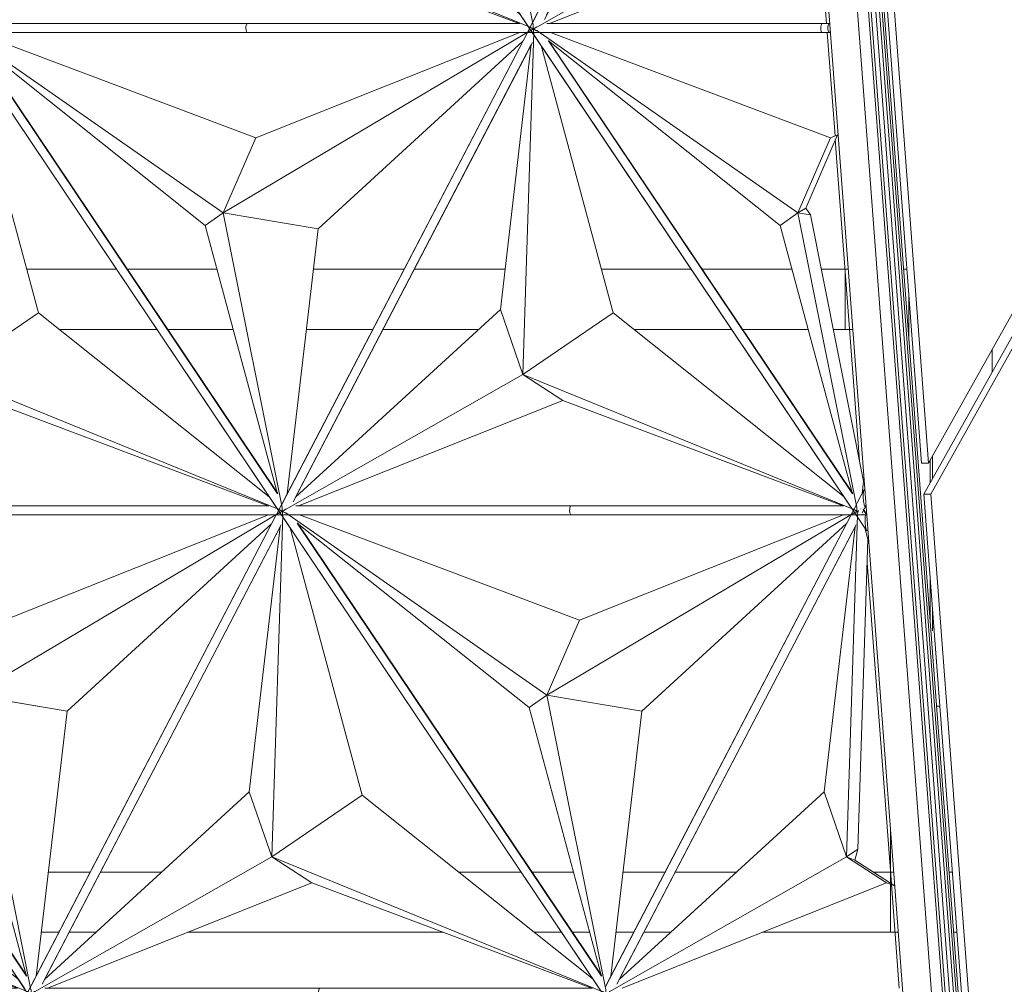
# Model space of a CAD drawing. Header units: inches. Extents: x 424 to 2043, y -237 to 445.
# Tile 304 of 656: x 728.75 to 735.28, y 156.43 to 162.83. Entities that reach past the tile are written whole.
import ezdxf

# ---------------------------------------------------------------- set-up
doc = ezdxf.new("R2010")
doc.units = ezdxf.units.IN
doc.header["$MEASUREMENT"] = 0
for name, color, linetype, lineweight in [('A-FLOR', 192, 'Continuous', 9), ('A-GENM', 13, 'Continuous', 9), ('A-GLAZ-CURT', 52, 'Continuous', 9), ('A-GLAZ-CWMG', 51, 'Continuous', 9), ('A-WALL', 113, 'Continuous', 9)]:
    doc.layers.add(name, color=color, linetype=linetype, lineweight=lineweight)

# ---------------------------------------------------------------- blocks, each defined once
blk = doc.blocks.new('Generic Models 2 - Generic Models 2-140614-West')
at = {"layer": 'A-GENM'}
for p, q in [((5.1711, 17.813), (6.3925, 1.6)), ((6.582, 1.6), (5.3606, 17.813)), ((6.6546, 1.6), (5.4386, 17.7419)), ((5.4608, 17.6946), (6.6733, 1.6)), ((6.7029, 1.6), (5.4905, 17.6946)), ((5.5198, 17.6321), (6.7276, 1.6)), ((6.7466, 1.6), (5.5389, 17.6321)), ((5.5539, 17.6), (6.7593, 1.6))]:
    blk.add_line(p, q, dxfattribs=at)
blk = doc.blocks.new('Generic Models 4 - Generic Models 4-152240-West')
at = {"layer": 'A-GENM'}
for p, q in [((6.2754, 8.313), (5.5888, 17.4264)), ((5.635, 17.4264), (6.3215, 8.313)), ((6.3215, 8.313), (8.3562, 11.9503)), ((6.2908, 8.1078), (8.2965, 11.6931)), ((8.3427, 11.6931), (6.337, 8.1078)), ((6.3215, 8.313), (6.2754, 8.313)), ((6.766, 1.8), (6.2908, 8.1078)), ((6.337, 8.1078), (6.2908, 8.1078)), ((6.337, 8.1078), (6.8122, 1.8))]:
    blk.add_line(p, q, dxfattribs=at)
blk = doc.blocks.new('System Panel - Glazed-V9-West')
at = {"layer": 'A-GLAZ-CURT'}
for p, q in [((6.7437, 8.9173), (6.7437, 9.0677)), ((6.3489, 7.225), (6.3573, 7.225))]:
    blk.add_line(p, q, dxfattribs=at)
blk = doc.blocks.new('Rectangular Mullion - 50 x 150mm-V97-West')
at = {"layer": 'A-GLAZ-CWMG'}
for p, q in [((6.1908, 9.4353), (6.1908, 9.1461)), ((6.3322, 8.3322), (6.3322, 8.1818)), ((6.3489, 8.2116), (6.3489, 8.362)), ((6.3322, 7.5583), (6.3322, 7.2691)), ((6.3489, 7.2), (6.3489, 7.3368))]:
    blk.add_line(p, q, dxfattribs=at)
blk = doc.blocks.new('Family2 - Family2-V140-West')
at = {"layer": 'A-GLAZ-CURT'}
for p, q in [((-62.8728, 8.0243), (-60.6715, 4.7462)), ((-62.807, 7.9831), (-61.0739, 6.7734)), ((-62.807, 7.9831), (-61.0739, 6.7734)), ((-60.9126, 8.03), (-62.7392, 8.03)), ((-60.9148, 8.0293), (-62.7219, 8.0293)), ((-59.0343, 7.9831), (-61.0739, 6.7734)), ((-59.0343, 7.9831), (-61.0739, 6.7734)), ((-59.1077, 8.0293), (-60.9148, 8.0293)), ((-59.1044, 8.03), (-60.9126, 8.03)), ((-62.7709, 7.97), (-60.9126, 7.97)), ((-61.1919, 6.6906), (-62.7304, 7.9156)), ((-60.7119, 4.9096), (-62.7304, 7.9156)), ((-60.7095, 4.9104), (-62.7288, 7.9176)), ((-60.8577, 7.2716), (-62.7156, 7.97)), ((-60.9126, 7.97), (-59.0573, 7.97)), ((-60.8577, 7.2716), (-59.1051, 7.97)), ((-59.0543, 7.97), (-60.6775, 4.8535)), ((-60.443, 6.668), (-59.0844, 7.9121)), ((-60.6083, 4.8566), (-59.021, 7.9042)), ((-60.593, 4.8871), (-59.0283, 7.8913)), ((-61.0739, 6.7734), (-60.8577, 7.2716)), ((-61.0739, 6.7734), (-60.8577, 7.2716)), ((-61.1919, 6.6906), (-61.0739, 6.7734)), ((-61.0739, 6.7734), (-61.1919, 6.6906)), ((-61.0739, 6.7734), (-60.6823, 4.8189)), ((-60.443, 6.668), (-61.0739, 6.7734)), ((-61.0739, 6.7734), (-60.6823, 4.8189)), ((-61.0739, 6.7734), (-60.443, 6.668)), ((-60.7119, 4.9096), (-61.1919, 6.6906)), ((-60.648, 4.9099), (-60.443, 6.668))]:
    blk.add_line(p, q, dxfattribs=at)
for start_param, end_param in [(0.222018, 3.141593), (6.243403, 6.505203)]:
    blk.add_ellipse((-60.9126, 8), major_axis=(0, 0.03), ratio=0.333723, start_param=start_param, end_param=end_param, dxfattribs=at)
for points, knots in [([(-62.854, 8.0081), (-62.8526, 8.0071), (-62.8492, 8.0048), (-62.8435, 8.0012), (-62.837, 7.9973), (-62.8301, 7.9934), (-62.8231, 7.9896), (-62.8161, 7.986), (-62.8096, 7.9829), (-62.8056, 7.9811), (-62.8039, 7.9803)], [0.3428238, 0.3428238, 0.3428238, 0.3428238, 0.375, 0.4166667, 0.4583333, 0.5, 0.5416667, 0.5833333, 0.625, 0.6571762, 0.6571762, 0.6571762, 0.6571762]), ([(-58.9906, 8.008), (-58.9921, 8.0071), (-58.9959, 8.0048), (-59.0018, 8.0012), (-59.0083, 7.9973), (-59.0147, 7.9934), (-59.021, 7.9896), (-59.0269, 7.986), (-59.0321, 7.9829), (-59.0352, 7.9811), (-59.0364, 7.9803)], [0.3430836, 0.3430836, 0.3430836, 0.3430836, 0.375, 0.4166667, 0.4583333, 0.5, 0.5416667, 0.5833333, 0.625, 0.6569164, 0.6569164, 0.6569164, 0.6569164]), ([(-60.6822, 4.8181), (-60.6822, 4.8172), (-60.6822, 4.815), (-60.6821, 4.8117), (-60.6821, 4.8069), (-60.6818, 4.8007), (-60.6813, 4.7934), (-60.6807, 4.7861), (-60.68, 4.7803), (-60.6795, 4.7758), (-60.679, 4.7728), (-60.6787, 4.7709), (-60.6785, 4.7701)], [-0.6422027, -0.6422027, -0.6422027, -0.6422027, -0.625, -0.6041667, -0.5833333, -0.5416667, -0.5, -0.4583333, -0.4166667, -0.3958333, -0.375, -0.3584838, -0.3584838, -0.3584838, -0.3584838])]:
    blk.add_open_spline(points, degree=3, knots=knots, dxfattribs=at)
blk = doc.blocks.new('Family2 - Family2-V151-West')
at = {"layer": 'A-GLAZ-CURT'}
for p, q in [((1.9894, 8.0243), (4.1907, 4.7462)), ((2.0552, 7.9831), (3.7883, 6.7734)), ((2.0552, 7.9831), (3.7883, 6.7734)), ((3.9496, 8.03), (2.1229, 8.03)), ((3.9474, 8.0293), (2.1403, 8.0293)), ((5.8279, 7.9831), (3.7883, 6.7734)), ((5.8279, 7.9831), (3.7883, 6.7734)), ((5.7545, 8.0293), (3.9474, 8.0293)), ((5.7578, 8.03), (3.9496, 8.03)), ((5.882, 7.9826), (5.9067, 8.03)), ((5.8905, 8), (5.9057, 8.0293)), ((5.9067, 8.03), (5.8938, 8.03)), ((5.9057, 8.0293), (5.903, 8.0293)), ((2.0913, 7.97), (3.9496, 7.97)), ((3.6703, 6.6906), (2.1318, 7.9156)), ((4.1503, 4.9096), (2.1318, 7.9156)), ((4.1526, 4.9104), (2.1333, 7.9176)), ((4.0044, 7.2716), (2.1466, 7.97)), ((3.9496, 7.97), (5.8049, 7.97)), ((4.0044, 7.2716), (5.7571, 7.97)), ((5.8078, 7.97), (4.1847, 4.8535)), ((4.4192, 6.668), (5.7778, 7.9121)), ((4.2539, 4.8566), (5.8412, 7.9042)), ((4.2692, 4.8871), (5.8339, 7.8913)), ((3.7883, 6.7734), (4.0044, 7.2716)), ((3.7883, 6.7734), (4.0044, 7.2716)), ((3.6703, 6.6906), (3.7883, 6.7734)), ((3.7883, 6.7734), (3.6703, 6.6906)), ((3.7883, 6.7734), (4.1799, 4.8189)), ((4.4192, 6.668), (3.7883, 6.7734)), ((3.7883, 6.7734), (4.1799, 4.8189)), ((3.7883, 6.7734), (4.4192, 6.668)), ((4.1503, 4.9096), (3.6703, 6.6906)), ((4.2142, 4.9099), (4.4192, 6.668))]:
    blk.add_line(p, q, dxfattribs=at)
for start_param, end_param in [(0.222018, 3.141593), (6.243403, 6.505203)]:
    blk.add_ellipse((3.9496, 8), major_axis=(0, 0.03), ratio=0.333723, start_param=start_param, end_param=end_param, dxfattribs=at)
for points, knots in [([(2.0082, 8.0081), (2.0096, 8.0071), (2.013, 8.0048), (2.0187, 8.0012), (2.0252, 7.9973), (2.0321, 7.9934), (2.0391, 7.9896), (2.0461, 7.986), (2.0526, 7.9829), (2.0566, 7.9811), (2.0583, 7.9803)], [0.3428238, 0.3428238, 0.3428238, 0.3428238, 0.375, 0.4166667, 0.4583333, 0.5, 0.5416667, 0.5833333, 0.625, 0.6571762, 0.6571762, 0.6571762, 0.6571762]), ([(5.8561, 7.9986), (5.8554, 7.9982), (5.8525, 7.9964), (5.8475, 7.9934), (5.8412, 7.9896), (5.8352, 7.986), (5.8301, 7.9829), (5.827, 7.9811), (5.8257, 7.9803)], [0.4442257, 0.4442257, 0.4442257, 0.4442257, 0.4583333, 0.5, 0.5416667, 0.5833333, 0.625, 0.6569164, 0.6569164, 0.6569164, 0.6569164]), ([(5.9057, 8.0293), (5.9049, 8.0287), (5.9032, 8.0276), (5.9007, 8.026), (5.9002, 8.0257)], [0, 0, 0, 0, 0.0833333, 0.1016968, 0.1016968, 0.1016968, 0.1016968]), ([(4.18, 4.8181), (4.18, 4.8172), (4.18, 4.815), (4.18, 4.8117), (4.1801, 4.8069), (4.1804, 4.8007), (4.1808, 4.7934), (4.1815, 4.7861), (4.1821, 4.7803), (4.1827, 4.7758), (4.1832, 4.7728), (4.1835, 4.7709), (4.1836, 4.7701)], [-0.6422027, -0.6422027, -0.6422027, -0.6422027, -0.625, -0.6041667, -0.5833333, -0.5416667, -0.5, -0.4583333, -0.4166667, -0.3958333, -0.375, -0.3584838, -0.3584838, -0.3584838, -0.3584838])]:
    blk.add_open_spline(points, degree=3, knots=knots, dxfattribs=at)
for points in [[(5.8731, 8.0089), (5.8726, 8.0086), (5.8721, 8.0083), (5.8716, 8.008)], [(5.8846, 8.016), (5.8843, 8.0158), (5.8839, 8.0156), (5.8835, 8.0153)], [(5.9066, 8.03), (5.9069, 8.0301), (5.9066, 8.0298), (5.9057, 8.0293)]]:
    blk.add_open_spline(points, degree=3, dxfattribs=at)
blk = doc.blocks.new('Family2 - Family2-V161-West')
at = {"layer": 'A-GLAZ-CURT'}
for p, q in [((-24.6721, 8.0535), (-24.6795, 8.0392)), ((-24.6805, 8.0372), (-24.7147, 7.9717)), ((-24.7157, 7.9696), (-26.3458, 4.8398)), ((-24.7456, 5.7007), (-24.6731, 7.9691)), ((-24.7456, 5.7007), (-24.6731, 7.9691)), ((-24.6661, 7.9462), (-22.5698, 4.8243)), ((-22.5577, 4.9096), (-24.5762, 7.9156)), ((-22.5553, 4.9104), (-24.5746, 7.9176)), ((-26.2695, 4.8566), (-24.6822, 7.9042)), ((-26.2542, 4.8871), (-24.6895, 7.8913)), ((-24.6895, 7.8913), (-24.8946, 6.132)), ((-24.624, 7.8838), (-24.1458, 6.1094)), ((-24.8946, 6.132), (-26.2542, 4.8871)), ((-24.8946, 6.132), (-24.7456, 5.7007)), ((-24.7456, 5.7007), (-24.8946, 6.132)), ((-24.1458, 6.1094), (-24.7456, 5.7007)), ((-24.7456, 5.7007), (-24.1458, 6.1094)), ((-24.1458, 6.1094), (-22.6128, 4.8889)), ((-26.3202, 4.8054), (-24.7456, 5.7007)), ((-26.3202, 4.8054), (-24.7456, 5.7007)), ((-22.5484, 4.8049), (-24.7456, 5.7007)), ((-24.7456, 5.7007), (-24.4799, 5.5284)), ((-22.5484, 4.8049), (-24.7456, 5.7007)), ((-24.7456, 5.7007), (-24.4799, 5.5284)), ((-24.4799, 5.5284), (-26.2343, 4.8293)), ((-24.4799, 5.5284), (-22.6201, 4.8293)), ((-26.3472, 4.8372), (-26.3813, 4.7717)), ((-24.425, 4.83), (-26.2517, 4.83)), ((-24.4272, 4.8293), (-26.2343, 4.8293)), ((-22.6201, 4.8293), (-24.4272, 4.8293)), ((-22.6168, 4.83), (-24.425, 4.83)), ((-26.3822, 4.77), (-26.3007, 4.77)), ((-26.2978, 4.77), (-24.425, 4.77)), ((-24.425, 4.77), (-22.5697, 4.77)), ((-22.5674, 4.77), (-22.4853, 4.77)), ((-22.4824, 4.77), (-22.4679, 4.77))]:
    blk.add_line(p, q, dxfattribs=at)
for start_param, end_param in [(0.222018, 3.141593), (6.243403, 6.505203)]:
    blk.add_ellipse((-24.425, 4.8), major_axis=(0, 0.03), ratio=0.333723, start_param=start_param, end_param=end_param, dxfattribs=at)
for points, knots in [([(-24.6731, 7.9701), (-24.6732, 7.9709), (-24.6736, 7.9728), (-24.674, 7.9758), (-24.6746, 7.9803), (-24.6753, 7.9861), (-24.6759, 7.9934), (-24.6764, 8.0007), (-24.6766, 8.0069), (-24.6767, 8.0117), (-24.6767, 8.015), (-24.6767, 8.0172), (-24.6767, 8.0181)], [-0.6415162, -0.6415162, -0.6415162, -0.6415162, -0.625, -0.6041667, -0.5833333, -0.5416667, -0.5, -0.4583333, -0.4166667, -0.3958333, -0.375, -0.3577973, -0.3577973, -0.3577973, -0.3577973]), ([(-26.3643, 4.7803), (-26.363, 4.7811), (-26.36, 4.7829), (-26.3548, 4.786), (-26.3488, 4.7896), (-26.3425, 4.7934), (-26.3361, 4.7973), (-26.3296, 4.8012), (-26.3237, 4.8048), (-26.32, 4.8071), (-26.3184, 4.808)], [0.3430836, 0.3430836, 0.3430836, 0.3430836, 0.375, 0.4166667, 0.4583333, 0.5, 0.5416667, 0.5833333, 0.625, 0.6569164, 0.6569164, 0.6569164, 0.6569164]), ([(-22.5009, 4.7803), (-22.5026, 4.7811), (-22.5066, 4.7829), (-22.5131, 4.786), (-22.5201, 4.7896), (-22.5271, 4.7934), (-22.534, 4.7973), (-22.5405, 4.8012), (-22.5462, 4.8048), (-22.5496, 4.8071), (-22.551, 4.8081)], [0.3428238, 0.3428238, 0.3428238, 0.3428238, 0.375, 0.4166667, 0.4583333, 0.5, 0.5416667, 0.5833333, 0.625, 0.6571762, 0.6571762, 0.6571762, 0.6571762])]:
    blk.add_open_spline(points, degree=3, knots=knots, dxfattribs=at)
blk = doc.blocks.new('Family2 - Family2-V165-West')
at = {"layer": 'A-GLAZ-CURT'}
for p, q in [((2.0359, 8.0535), (2.0285, 8.0392)), ((2.0274, 8.0372), (1.9933, 7.9717)), ((1.9922, 7.9696), (0.3618, 4.8392)), ((1.9624, 5.7007), (2.0349, 7.9691)), ((1.9624, 5.7007), (2.0349, 7.9691)), ((2.0419, 7.9462), (4.1382, 4.8243)), ((4.1503, 4.9096), (2.1318, 7.9156)), ((4.1526, 4.9104), (2.1338, 7.9169)), ((0.4385, 4.8566), (2.0258, 7.9042)), ((0.4538, 4.8871), (2.0185, 7.8913)), ((2.0185, 7.8913), (1.8133, 6.132)), ((2.084, 7.8838), (2.5622, 6.1094)), ((1.8133, 6.132), (0.4538, 4.8871)), ((1.8133, 6.132), (1.9624, 5.7007)), ((1.9624, 5.7007), (1.8133, 6.132)), ((2.5622, 6.1094), (1.9624, 5.7007)), ((1.9624, 5.7007), (2.5622, 6.1094)), ((2.5622, 6.1094), (4.0951, 4.8889)), ((0.3877, 4.8054), (1.9624, 5.7007)), ((0.3877, 4.8054), (1.9624, 5.7007)), ((4.1596, 4.8049), (1.9624, 5.7007)), ((1.9624, 5.7007), (2.2281, 5.5284)), ((4.1596, 4.8049), (1.9624, 5.7007)), ((1.9624, 5.7007), (2.2281, 5.5284)), ((2.2281, 5.5284), (0.4736, 4.8293)), ((2.2281, 5.5284), (4.0878, 4.8293)), ((0.3608, 4.8372), (0.3267, 4.7717)), ((2.2829, 4.83), (0.4563, 4.83)), ((2.2807, 4.8293), (0.4736, 4.8293)), ((4.0878, 4.8293), (2.2807, 4.8293)), ((4.0912, 4.83), (2.2829, 4.83)), ((0.3258, 4.77), (0.4072, 4.77)), ((0.4101, 4.77), (2.2829, 4.77)), ((2.2829, 4.77), (4.1382, 4.77)), ((4.1406, 4.77), (4.2227, 4.77)), ((4.2256, 4.77), (4.2401, 4.77))]:
    blk.add_line(p, q, dxfattribs=at)
for start_param, end_param in [(0.222018, 3.141593), (6.243403, 6.505203)]:
    blk.add_ellipse((2.2829, 4.8), major_axis=(0, 0.03), ratio=0.333723, start_param=start_param, end_param=end_param, dxfattribs=at)
for points, knots in [([(2.0348, 7.9701), (2.0347, 7.9709), (2.0344, 7.9728), (2.0339, 7.9758), (2.0334, 7.9803), (2.0327, 7.9861), (2.0321, 7.9934), (2.0316, 8.0007), (2.0313, 8.0069), (2.0313, 8.0117), (2.0312, 8.015), (2.0312, 8.0172), (2.0312, 8.0181)], [-0.6415162, -0.6415162, -0.6415162, -0.6415162, -0.625, -0.6041667, -0.5833333, -0.5416667, -0.5, -0.4583333, -0.4166667, -0.3958333, -0.375, -0.3577973, -0.3577973, -0.3577973, -0.3577973]), ([(0.3437, 4.7803), (0.3449, 4.7811), (0.348, 4.7829), (0.3532, 4.786), (0.3592, 4.7896), (0.3654, 4.7934), (0.3718, 4.7973), (0.3783, 4.8012), (0.3843, 4.8048), (0.388, 4.8071), (0.3895, 4.808)], [0.3430836, 0.3430836, 0.3430836, 0.3430836, 0.375, 0.4166667, 0.4583333, 0.5, 0.5416667, 0.5833333, 0.625, 0.6569164, 0.6569164, 0.6569164, 0.6569164]), ([(4.2071, 4.7803), (4.2054, 4.7811), (4.2013, 4.7829), (4.1949, 4.786), (4.1878, 4.7896), (4.1808, 4.7934), (4.174, 4.7973), (4.1674, 4.8012), (4.1618, 4.8048), (4.1584, 4.8071), (4.157, 4.8081)], [0.3428238, 0.3428238, 0.3428238, 0.3428238, 0.375, 0.4166667, 0.4583333, 0.5, 0.5416667, 0.5833333, 0.625, 0.6571762, 0.6571762, 0.6571762, 0.6571762])]:
    blk.add_open_spline(points, degree=3, knots=knots, dxfattribs=at)
blk = doc.blocks.new('Family2 - Family2-V164-West')
at = {"layer": 'A-GLAZ-CURT'}
for p, q in [((-13.2258, 8.0535), (-13.2332, 8.0392)), ((-13.2343, 8.0372), (-13.2684, 7.9717)), ((-13.2695, 7.9696), (-14.8999, 4.8392)), ((-13.2993, 5.7007), (-13.2268, 7.9691)), ((-13.2993, 5.7007), (-13.2268, 7.9691)), ((-13.2198, 7.9462), (-11.1235, 4.8243)), ((-11.1114, 4.9096), (-13.1299, 7.9156)), ((-11.1091, 4.9104), (-13.1283, 7.9176)), ((-14.8232, 4.8566), (-13.2359, 7.9042)), ((-14.8079, 4.8871), (-13.2432, 7.8913)), ((-13.2432, 7.8913), (-13.4484, 6.132)), ((-13.1777, 7.8838), (-12.6995, 6.1094)), ((-13.4484, 6.132), (-14.8079, 4.8871)), ((-13.4484, 6.132), (-13.2993, 5.7007)), ((-13.2993, 5.7007), (-13.4484, 6.132)), ((-12.6995, 6.1094), (-13.2993, 5.7007)), ((-13.2993, 5.7007), (-12.6995, 6.1094)), ((-12.6995, 6.1094), (-11.1666, 4.8889)), ((-14.8748, 4.8049), (-13.2993, 5.7007)), ((-14.8748, 4.8049), (-13.2993, 5.7007)), ((-11.1021, 4.8049), (-13.2993, 5.7007)), ((-13.2993, 5.7007), (-13.0336, 5.5284)), ((-11.1021, 4.8049), (-13.2993, 5.7007)), ((-13.2993, 5.7007), (-13.0336, 5.5284)), ((-13.0336, 5.5284), (-14.7881, 4.8293)), ((-13.0336, 5.5284), (-11.1739, 4.8293)), ((-14.9009, 4.8372), (-14.935, 4.7717)), ((-12.9788, 4.83), (-14.8054, 4.83)), ((-12.981, 4.8293), (-14.7881, 4.8293)), ((-11.1739, 4.8293), (-12.981, 4.8293)), ((-11.1705, 4.83), (-12.9788, 4.83)), ((-14.9359, 4.77), (-14.8544, 4.77)), ((-14.8516, 4.77), (-12.9788, 4.77)), ((-12.9788, 4.77), (-11.1235, 4.77)), ((-11.1211, 4.77), (-11.039, 4.77)), ((-11.0361, 4.77), (-11.0216, 4.77))]:
    blk.add_line(p, q, dxfattribs=at)
for start_param, end_param in [(0.222018, 3.141593), (6.243403, 6.505203)]:
    blk.add_ellipse((-12.9788, 4.8), major_axis=(0, 0.03), ratio=0.333723, start_param=start_param, end_param=end_param, dxfattribs=at)
for points, knots in [([(-13.2268, 7.9701), (-13.227, 7.9709), (-13.2273, 7.9728), (-13.2278, 7.9758), (-13.2283, 7.9803), (-13.229, 7.9861), (-13.2296, 7.9934), (-13.2301, 8.0007), (-13.2303, 8.0069), (-13.2304, 8.0117), (-13.2305, 8.015), (-13.2305, 8.0172), (-13.2305, 8.0181)], [-0.6415162, -0.6415162, -0.6415162, -0.6415162, -0.625, -0.6041667, -0.5833333, -0.5416667, -0.5, -0.4583333, -0.4166667, -0.3958333, -0.375, -0.3577973, -0.3577973, -0.3577973, -0.3577973]), ([(-14.918, 4.7803), (-14.9167, 4.7811), (-14.9137, 4.7829), (-14.9085, 4.786), (-14.9025, 4.7896), (-14.8963, 4.7934), (-14.8898, 4.7973), (-14.8834, 4.8012), (-14.8774, 4.8048), (-14.8737, 4.8071), (-14.8721, 4.808)], [0.3430836, 0.3430836, 0.3430836, 0.3430836, 0.375, 0.4166667, 0.4583333, 0.5, 0.5416667, 0.5833333, 0.625, 0.6569164, 0.6569164, 0.6569164, 0.6569164]), ([(-11.0546, 4.7803), (-11.0563, 4.7811), (-11.0603, 4.7829), (-11.0668, 4.786), (-11.0738, 4.7896), (-11.0808, 4.7934), (-11.0877, 4.7973), (-11.0942, 4.8012), (-11.0999, 4.8048), (-11.1033, 4.8071), (-11.1047, 4.8081)], [0.3428238, 0.3428238, 0.3428238, 0.3428238, 0.375, 0.4166667, 0.4583333, 0.5, 0.5416667, 0.5833333, 0.625, 0.6571762, 0.6571762, 0.6571762, 0.6571762])]:
    blk.add_open_spline(points, degree=3, knots=knots, dxfattribs=at)
blk = doc.blocks.new('Family2 - Family2-V169-West')
at = {"layer": 'A-GLAZ-CURT'}
for p, q in [((3.7025, 11.2535), (3.6951, 11.2392)), ((3.6941, 11.2372), (3.6599, 11.1717)), ((3.6589, 11.1696), (2.0285, 8.0392)), ((3.629, 8.9007), (3.7015, 11.1691)), ((3.629, 8.9007), (3.7015, 11.1691)), ((3.7085, 11.1462), (5.8048, 8.0243)), ((5.8169, 8.1096), (3.7984, 11.1156)), ((5.8193, 8.1104), (3.8, 11.1176)), ((2.1051, 8.0566), (3.6924, 11.1042)), ((2.1204, 8.0871), (3.6851, 11.0913)), ((3.6851, 11.0913), (3.48, 9.332)), ((3.7506, 11.0838), (4.2288, 9.3094)), ((3.48, 9.332), (2.1204, 8.0871)), ((3.48, 9.332), (3.629, 8.9007)), ((3.629, 8.9007), (3.48, 9.332)), ((4.2288, 9.3094), (3.629, 8.9007)), ((3.629, 8.9007), (4.2288, 9.3094)), ((4.2288, 9.3094), (5.7618, 8.0889)), ((2.0544, 8.0054), (3.629, 8.9007)), ((2.0544, 8.0054), (3.629, 8.9007)), ((5.8262, 8.0049), (3.629, 8.9007)), ((3.629, 8.9007), (3.8947, 8.7284)), ((5.8262, 8.0049), (3.629, 8.9007)), ((3.629, 8.9007), (3.8947, 8.7284)), ((3.8947, 8.7284), (2.1403, 8.0293)), ((3.8947, 8.7284), (5.7545, 8.0293)), ((2.0274, 8.0372), (1.9933, 7.9717)), ((3.9496, 8.03), (2.1229, 8.03)), ((3.9474, 8.0293), (2.1403, 8.0293)), ((5.7545, 8.0293), (3.9474, 8.0293)), ((5.7578, 8.03), (3.9496, 8.03)), ((5.9097, 7.9757), (5.888, 8.008)), ((5.9102, 7.9707), (5.8905, 8)), ((1.9924, 7.97), (2.0739, 7.97)), ((2.0768, 7.97), (3.9496, 7.97)), ((3.9496, 7.97), (5.8049, 7.97)), ((5.8072, 7.97), (5.9067, 7.97))]:
    blk.add_line(p, q, dxfattribs=at)
for start_param, end_param in [(0.222018, 3.141593), (6.243403, 6.505203)]:
    blk.add_ellipse((3.9496, 8), major_axis=(0, 0.03), ratio=0.333723, start_param=start_param, end_param=end_param, dxfattribs=at)
for points, knots in [([(3.7015, 11.1701), (3.7013, 11.1709), (3.701, 11.1728), (3.7006, 11.1758), (3.7, 11.1803), (3.6993, 11.1861), (3.6987, 11.1934), (3.6982, 11.2007), (3.698, 11.2069), (3.6979, 11.2117), (3.6979, 11.215), (3.6979, 11.2172), (3.6979, 11.2181)], [-0.6415162, -0.6415162, -0.6415162, -0.6415162, -0.625, -0.6041667, -0.5833333, -0.5416667, -0.5, -0.4583333, -0.4166667, -0.3958333, -0.375, -0.3577973, -0.3577973, -0.3577973, -0.3577973]), ([(2.0103, 7.9803), (2.0116, 7.9811), (2.0146, 7.9829), (2.0198, 7.986), (2.0258, 7.9896), (2.0321, 7.9934), (2.0385, 7.9973), (2.045, 8.0012), (2.0509, 8.0048), (2.0546, 8.0071), (2.0562, 8.008)], [0.3430836, 0.3430836, 0.3430836, 0.3430836, 0.375, 0.4166667, 0.4583333, 0.5, 0.5416667, 0.5833333, 0.625, 0.6569164, 0.6569164, 0.6569164, 0.6569164]), ([(5.8569, 7.9884), (5.8561, 7.9888), (5.8529, 7.9904), (5.8475, 7.9934), (5.8406, 7.9973), (5.8341, 8.0012), (5.8284, 8.0048), (5.825, 8.0071), (5.8236, 8.0081)], [0.4442257, 0.4442257, 0.4442257, 0.4442257, 0.4583333, 0.5, 0.5416667, 0.5833333, 0.625, 0.6571762, 0.6571762, 0.6571762, 0.6571762]), ([(5.9102, 7.9707), (5.9093, 7.9702), (5.9075, 7.9699), (5.9049, 7.9701), (5.9044, 7.9701)], [0, 0, 0, 0, 0.0833333, 0.1013612, 0.1013612, 0.1013612, 0.1013612])]:
    blk.add_open_spline(points, degree=3, knots=knots, dxfattribs=at)
for points in [[(5.8878, 7.9746), (5.8874, 7.9748), (5.8869, 7.9749), (5.8865, 7.9751)], [(5.9109, 7.9734), (5.9112, 7.9722), (5.911, 7.9713), (5.9102, 7.9707)]]:
    blk.add_open_spline(points, degree=3, dxfattribs=at)
blk = doc.blocks.new('Family2 - Family2-V179-West')
at = {"layer": 'A-GLAZ-CURT'}
for p, q in [((1.5073, 14.4243), (3.7085, 11.1462)), ((1.573, 14.3831), (3.3062, 13.1734)), ((1.573, 14.3831), (3.3062, 13.1734)), ((3.4674, 14.43), (1.6408, 14.43)), ((3.4652, 14.4293), (1.6581, 14.4293)), ((5.3457, 14.3831), (3.3062, 13.1734)), ((5.3457, 14.3831), (3.3062, 13.1734)), ((5.2723, 14.4293), (3.4652, 14.4293)), ((5.2757, 14.43), (3.4674, 14.43)), ((5.3999, 14.3826), (5.4246, 14.43)), ((5.4084, 14.4), (5.4236, 14.4293)), ((5.4246, 14.43), (5.4117, 14.43)), ((5.4236, 14.4293), (5.4208, 14.4293)), ((1.6091, 14.37), (3.4674, 14.37)), ((3.1882, 13.0906), (1.6496, 14.3156)), ((3.6681, 11.3096), (1.6496, 14.3156)), ((3.6705, 11.3104), (1.6512, 14.3176)), ((3.5223, 13.6716), (1.6644, 14.37)), ((3.4674, 14.37), (5.3217, 14.37)), ((3.5223, 13.6716), (5.2749, 14.37)), ((5.3257, 14.37), (3.7025, 11.2535)), ((3.7718, 11.2566), (5.3591, 14.3042)), ((3.7871, 11.2871), (5.3518, 14.2913)), ((3.937, 13.068), (5.2957, 14.3121)), ((3.3062, 13.1734), (3.5223, 13.6716)), ((3.3062, 13.1734), (3.5223, 13.6716)), ((3.1882, 13.0906), (3.3062, 13.1734)), ((3.3062, 13.1734), (3.1882, 13.0906)), ((3.3062, 13.1734), (3.6977, 11.2189)), ((3.937, 13.068), (3.3062, 13.1734)), ((3.3062, 13.1734), (3.6977, 11.2189)), ((3.3062, 13.1734), (3.937, 13.068)), ((3.6681, 11.3096), (3.1882, 13.0906)), ((3.732, 11.3099), (3.937, 13.068))]:
    blk.add_line(p, q, dxfattribs=at)
for start_param, end_param in [(0.222018, 3.141593), (6.243403, 6.505203)]:
    blk.add_ellipse((3.4674, 14.4), major_axis=(0, 0.03), ratio=0.333723, start_param=start_param, end_param=end_param, dxfattribs=at)
for points, knots in [([(1.526, 14.4081), (1.5275, 14.4071), (1.5308, 14.4048), (1.5365, 14.4012), (1.5431, 14.3973), (1.5499, 14.3934), (1.5569, 14.3896), (1.564, 14.386), (1.5704, 14.3829), (1.5745, 14.3811), (1.5762, 14.3803)], [0.3428238, 0.3428238, 0.3428238, 0.3428238, 0.375, 0.4166667, 0.4583333, 0.5, 0.5416667, 0.5833333, 0.625, 0.6571762, 0.6571762, 0.6571762, 0.6571762]), ([(5.374, 14.3986), (5.3732, 14.3982), (5.3704, 14.3964), (5.3653, 14.3934), (5.3591, 14.3896), (5.3531, 14.386), (5.3479, 14.3829), (5.3449, 14.3811), (5.3436, 14.3803)], [0.4442257, 0.4442257, 0.4442257, 0.4442257, 0.4583333, 0.5, 0.5416667, 0.5833333, 0.625, 0.6569164, 0.6569164, 0.6569164, 0.6569164]), ([(5.4236, 14.4293), (5.4227, 14.4287), (5.421, 14.4276), (5.4186, 14.426), (5.4181, 14.4257)], [0, 0, 0, 0, 0.0833333, 0.1016968, 0.1016968, 0.1016968, 0.1016968]), ([(3.6979, 11.2181), (3.6979, 11.2172), (3.6979, 11.215), (3.6979, 11.2117), (3.698, 11.2069), (3.6982, 11.2007), (3.6987, 11.1934), (3.6993, 11.1861), (3.7, 11.1803), (3.7006, 11.1758), (3.701, 11.1728), (3.7013, 11.1709), (3.7015, 11.1701)], [-0.6422027, -0.6422027, -0.6422027, -0.6422027, -0.625, -0.6041667, -0.5833333, -0.5416667, -0.5, -0.4583333, -0.4166667, -0.3958333, -0.375, -0.3584838, -0.3584838, -0.3584838, -0.3584838])]:
    blk.add_open_spline(points, degree=3, knots=knots, dxfattribs=at)
for points in [[(5.3909, 14.4089), (5.3904, 14.4086), (5.39, 14.4083), (5.3895, 14.408)], [(5.4025, 14.416), (5.4021, 14.4158), (5.4017, 14.4156), (5.4014, 14.4153)], [(5.4245, 14.43), (5.4248, 14.4301), (5.4244, 14.4298), (5.4236, 14.4293)]]:
    blk.add_open_spline(points, degree=3, dxfattribs=at)
blk = doc.blocks.new('Family2 - Family2-V163-West')
at = {"layer": 'A-GLAZ-CURT'}
for p, q in [((-17.0412, 8.0535), (-17.0486, 8.0392)), ((-17.0497, 8.0372), (-17.0838, 7.9717)), ((-17.0849, 7.9696), (-18.7153, 4.8392)), ((-17.1147, 5.7007), (-17.0422, 7.9691)), ((-17.1147, 5.7007), (-17.0422, 7.9691)), ((-17.0352, 7.9462), (-14.9389, 4.8243)), ((-14.9268, 4.9096), (-16.9453, 7.9156)), ((-14.9245, 4.9104), (-16.9438, 7.9176)), ((-18.6386, 4.8566), (-17.0513, 7.9042)), ((-18.6233, 4.8871), (-17.0586, 7.8913)), ((-17.0586, 7.8913), (-17.2638, 6.132)), ((-16.9931, 7.8838), (-16.5149, 6.1094)), ((-17.2638, 6.132), (-18.6233, 4.8871)), ((-17.2638, 6.132), (-17.1147, 5.7007)), ((-17.1147, 5.7007), (-17.2638, 6.132)), ((-16.5149, 6.1094), (-17.1147, 5.7007)), ((-17.1147, 5.7007), (-16.5149, 6.1094)), ((-16.5149, 6.1094), (-14.982, 4.8889)), ((-18.6894, 4.8054), (-17.1147, 5.7007)), ((-18.6894, 4.8054), (-17.1147, 5.7007)), ((-14.9175, 4.8049), (-17.1147, 5.7007)), ((-17.1147, 5.7007), (-16.8491, 5.5284)), ((-14.9175, 4.8049), (-17.1147, 5.7007)), ((-17.1147, 5.7007), (-16.8491, 5.5284)), ((-16.8491, 5.5284), (-18.6035, 4.8293)), ((-16.8491, 5.5284), (-14.9893, 4.8293)), ((-18.7163, 4.8372), (-18.7505, 4.7717)), ((-16.7942, 4.83), (-18.6208, 4.83)), ((-16.7964, 4.8293), (-18.6035, 4.8293)), ((-14.9893, 4.8293), (-16.7964, 4.8293)), ((-14.986, 4.83), (-16.7942, 4.83)), ((-18.7513, 4.77), (-18.6699, 4.77)), ((-18.667, 4.77), (-16.7942, 4.77)), ((-16.7942, 4.77), (-14.9389, 4.77)), ((-14.9365, 4.77), (-14.8544, 4.77)), ((-14.8516, 4.77), (-14.8371, 4.77))]:
    blk.add_line(p, q, dxfattribs=at)
for start_param, end_param in [(0.222018, 3.141593), (6.243403, 6.505203)]:
    blk.add_ellipse((-16.7942, 4.8), major_axis=(0, 0.03), ratio=0.333723, start_param=start_param, end_param=end_param, dxfattribs=at)
for points, knots in [([(-17.0423, 7.9701), (-17.0424, 7.9709), (-17.0427, 7.9728), (-17.0432, 7.9758), (-17.0438, 7.9803), (-17.0444, 7.9861), (-17.0451, 7.9934), (-17.0455, 8.0007), (-17.0458, 8.0069), (-17.0459, 8.0117), (-17.0459, 8.015), (-17.0459, 8.0172), (-17.0459, 8.0181)], [-0.6415162, -0.6415162, -0.6415162, -0.6415162, -0.625, -0.6041667, -0.5833333, -0.5416667, -0.5, -0.4583333, -0.4166667, -0.3958333, -0.375, -0.3577973, -0.3577973, -0.3577973, -0.3577973]), ([(-18.7334, 4.7803), (-18.7322, 4.7811), (-18.7291, 4.7829), (-18.7239, 4.786), (-18.718, 4.7896), (-18.7117, 4.7934), (-18.7053, 4.7973), (-18.6988, 4.8012), (-18.6929, 4.8048), (-18.6891, 4.8071), (-18.6876, 4.808)], [0.3430836, 0.3430836, 0.3430836, 0.3430836, 0.375, 0.4166667, 0.4583333, 0.5, 0.5416667, 0.5833333, 0.625, 0.6569164, 0.6569164, 0.6569164, 0.6569164]), ([(-14.87, 4.7803), (-14.8717, 4.7811), (-14.8758, 4.7829), (-14.8822, 4.786), (-14.8893, 4.7896), (-14.8963, 4.7934), (-14.9031, 4.7973), (-14.9097, 4.8012), (-14.9153, 4.8048), (-14.9187, 4.8071), (-14.9201, 4.8081)], [0.3428238, 0.3428238, 0.3428238, 0.3428238, 0.375, 0.4166667, 0.4583333, 0.5, 0.5416667, 0.5833333, 0.625, 0.6571762, 0.6571762, 0.6571762, 0.6571762])]:
    blk.add_open_spline(points, degree=3, knots=knots, dxfattribs=at)
blk = doc.blocks.new('Generic Models 12 - Generic Models 12-195029-West')
at = {"layer": 'A-GENM'}
for p, q in [((6.3751, 6.7), (6.3969, 6.7)), ((6.0691, 5.6), (6.0691, 5.893)), ((0.7581, 5.6), (0.4792, 5.6)), ((1.2323, 5.6), (0.8256, 5.6)), ((3.6176, 5.6), (3.202, 5.6)), ((3.9642, 5.6), (3.6892, 5.6)), ((4.5736, 5.6), (4.2946, 5.6)), ((5.0478, 5.6), (4.641, 5.6)), ((6.0691, 5.6), (5.9537, 5.6)), ((6.0912, 5.6), (6.0691, 5.6)), ((6.4797, 5.6), (6.458, 5.6))]:
    blk.add_line(p, q, dxfattribs=at)

msp = doc.modelspace()

# ---------------------------------------------------------------- linework, layer by layer
at = {"layer": 'A-FLOR'}
for p, q in [((728.7952, 161.177), (729.3917, 161.177)), ((729.4633, 161.177), (730.0599, 161.177)), ((730.6992, 161.177), (731.3015, 161.177)), ((731.369, 161.177), (731.9713, 161.177)), ((732.6106, 161.177), (733.2071, 161.177)), ((733.2787, 161.177), (733.8753, 161.177)), ((734.0695, 161.177), (734.2499, 161.177)), ((734.2278, 161.177), (734.2278, 160.777)), ((734.6167, 161.177), (734.6385, 161.177)), ((729.6603, 160.777), (729.0109, 160.777)), ((730.1672, 160.777), (729.7302, 160.777)), ((731.0932, 160.777), (730.6526, 160.777)), ((731.7959, 160.777), (731.1603, 160.777)), ((733.4757, 160.777), (732.8263, 160.777)), ((733.9826, 160.777), (733.5456, 160.777)), ((734.2801, 160.777), (734.1494, 160.777)), ((734.6509, 160.777), (734.6468, 160.777)), ((728.9393, 157.177), (729.2182, 157.177)), ((729.2857, 157.177), (729.6924, 157.177)), ((731.6621, 157.177), (732.0776, 157.177)), ((732.1493, 157.177), (732.4243, 157.177)), ((732.7547, 157.177), (733.0336, 157.177)), ((733.1011, 157.177), (733.5078, 157.177)), ((734.4138, 157.177), (734.5513, 157.177)), ((734.5292, 157.177), (734.5292, 157.1022)), ((734.918, 157.177), (734.9398, 157.177)), ((734.5292, 157.0958), (734.5292, 156.777)), ((729.0089, 156.777), (728.8926, 156.777)), ((729.2556, 156.777), (729.077, 156.777)), ((731.561, 156.777), (729.864, 156.777)), ((732.3462, 156.777), (732.1645, 156.777)), ((732.5316, 156.777), (732.4162, 156.777)), ((732.8253, 156.777), (732.7081, 156.777)), ((733.071, 156.777), (732.8924, 156.777)), ((734.5814, 156.777), (733.6795, 156.777)), ((734.97, 156.777), (734.9482, 156.777))]:
    msp.add_line(p, q, dxfattribs=at)
at = {"layer": 'A-GLAZ-CURT'}
for p, q in [((733.7856, 165.9467), (732.1552, 162.8163)), ((732.1811, 162.7824), (733.7557, 163.6778)), ((732.1811, 162.7824), (733.7557, 163.6778)), ((734.0214, 163.5054), (732.267, 162.8063)), ((732.1161, 162.8013), (734.3174, 159.5232)), ((732.1541, 162.8143), (732.12, 162.7487)), ((734.0763, 162.807), (732.2487, 162.807)), ((734.0763, 162.807), (732.2487, 162.807)), ((734.0741, 162.8063), (732.267, 162.8063)), ((734.0741, 162.8063), (732.267, 162.8063)), ((734.122, 162.8063), (734.0741, 162.8063)), ((734.122, 162.8063), (734.0741, 162.8063)), ((734.1242, 162.807), (734.0763, 162.807)), ((734.1242, 162.807), (734.0763, 162.807)), ((732.1191, 162.747), (732.2006, 162.747)), ((732.1819, 162.7601), (733.915, 161.5504)), ((732.1819, 162.7601), (733.915, 161.5504)), ((732.2035, 162.747), (734.0763, 162.747)), ((732.218, 162.747), (734.0763, 162.747)), ((734.1312, 162.0486), (732.2733, 162.7471)), ((734.0763, 162.747), (734.1242, 162.747)), ((734.0763, 162.747), (734.1242, 162.747)), ((734.1248, 162.7478), (734.1264, 162.7478)), ((734.1248, 162.7478), (734.1264, 162.7478)), ((734.277, 159.6866), (732.2585, 162.6926)), ((733.797, 161.4676), (732.2585, 162.6926)), ((734.2794, 159.6874), (732.2601, 162.6946)), ((733.915, 161.5504), (734.1312, 162.0486)), ((733.915, 161.5504), (734.1312, 162.0486)), ((734.1776, 162.0672), (733.9673, 161.5814)), ((734.1312, 162.0486), (734.1776, 162.0672)), ((733.9673, 161.5814), (733.915, 161.5504)), ((733.9673, 161.5814), (733.915, 161.5504)), ((733.9976, 161.5366), (733.9673, 161.5814)), ((733.915, 161.5504), (733.797, 161.4676)), ((733.797, 161.4676), (733.915, 161.5504)), ((733.915, 161.5504), (733.9976, 161.5366)), ((733.915, 161.5504), (734.3066, 159.5959)), ((733.9976, 161.5366), (733.915, 161.5504)), ((733.915, 161.5504), (734.3066, 159.5959)), ((734.3506, 159.7708), (733.9976, 161.5366)), ((734.277, 159.6866), (733.797, 161.4676)), ((734.3409, 159.6871), (734.3506, 159.7708)), ((734.3532, 159.7109), (734.3114, 159.6305)), ((734.355, 159.7131), (734.3542, 159.7116)), ((734.3029, 159.6143), (734.2688, 159.5487)), ((734.3114, 159.6305), (734.3042, 159.6168)), ((734.3421, 159.5596), (734.3651, 159.6038)), ((734.3506, 159.577), (734.3634, 159.6016)), ((734.3634, 159.6016), (734.3615, 159.6014)), ((734.3651, 159.6038), (734.3634, 159.6016)), ((734.2677, 159.5467), (732.6373, 156.4163)), ((734.2379, 157.2778), (734.3104, 159.5461)), ((734.2379, 157.2778), (734.3104, 159.5461)), ((734.3713, 159.5505), (734.3481, 159.5851)), ((734.3671, 159.5524), (734.3506, 159.577)), ((734.3642, 159.5475), (734.3648, 159.5489)), ((734.3654, 159.5503), (734.3671, 159.5524)), ((734.3671, 159.5524), (734.369, 159.5527)), ((734.3709, 159.5511), (734.3726, 159.548)), ((732.714, 156.4336), (734.3013, 159.4812)), ((732.7293, 156.4641), (734.294, 159.4684)), ((734.294, 159.4684), (734.0888, 157.709)), ((734.3174, 159.5232), (734.3713, 159.4429)), ((734.3596, 159.4604), (734.3796, 159.3861)), ((734.3796, 159.3861), (734.3132, 157.3291)), ((734.0888, 157.709), (732.7293, 156.4641)), ((734.2379, 157.2778), (734.0888, 157.709)), ((734.0888, 157.709), (734.2379, 157.2778)), ((734.2379, 157.2778), (734.3132, 157.3291)), ((734.3132, 157.3291), (734.2379, 157.2778)), ((734.3132, 157.3291), (734.2931, 157.2553)), ((732.6632, 156.3824), (734.2379, 157.2778)), ((732.6632, 156.3824), (734.2379, 157.2778)), ((734.2379, 157.2778), (734.5035, 157.1054)), ((734.2379, 157.2778), (734.5035, 157.1054)), ((734.2931, 157.2553), (734.2379, 157.2778)), ((734.2931, 157.2553), (734.2379, 157.2778)), ((734.5528, 157.0869), (734.2931, 157.2553)), ((734.5035, 157.1054), (732.7491, 156.4063)), ((734.5035, 157.1054), (734.5528, 157.0869))]:
    msp.add_line(p, q, dxfattribs=at)
at = {"layer": 'A-GLAZ-CURT', "flags": 128}
for points in [[(734.3596, 159.603), (734.3576, 159.6065), (734.3557, 159.6117), (734.3539, 159.6185), (734.3523, 159.6266), (734.3509, 159.6357), (734.3499, 159.6456), (734.3491, 159.6559), (734.3486, 159.6663), (734.3486, 159.6763), (734.3489, 159.6857), (734.3495, 159.6941), (734.3505, 159.7013), (734.3517, 159.7069), (734.3533, 159.7109), (734.355, 159.7131)], [(734.355, 159.7131), (734.3569, 159.7134), (734.3588, 159.7117), (734.3605, 159.7087)], [(734.3678, 159.6127), (734.3666, 159.6078), (734.3662, 159.6064)], [(734.3755, 159.441), (734.3736, 159.4407), (734.3717, 159.4423), (734.3697, 159.4458), (734.3678, 159.4511), (734.366, 159.4578), (734.3644, 159.4659), (734.363, 159.4751), (734.362, 159.485), (734.3612, 159.4953), (734.3607, 159.5056), (734.3607, 159.5156), (734.361, 159.525), (734.3616, 159.5334), (734.3626, 159.5406), (734.3638, 159.5463)], [(734.3799, 159.4521), (734.3787, 159.4471), (734.3772, 159.4431), (734.3755, 159.441)]]:
    msp.add_lwpolyline(points, dxfattribs=at)
at = {"layer": 'A-GLAZ-CURT'}
for centre, start_param, end_param in [((734.0763, 162.777), 0.222018, 3.101811), ((734.0763, 162.777), 0.222018, 3.101811), ((734.0763, 162.777), 6.243403, 6.505203), ((734.0763, 162.777), 6.243403, 6.505203), ((734.1242, 162.777), 0.222018, 3.36361), ((734.1242, 162.777), 0.222018, 3.36361), ((734.1242, 162.777), 5.981604, 6.505203), ((734.1242, 162.777), 5.981604, 6.505203), ((734.1242, 162.777), 3.36361, 3.887209), ((734.1242, 162.777), 3.36361, 3.887209)]:
    msp.add_ellipse(centre, major_axis=(0, 0.03), ratio=0.333723, start_param=start_param, end_param=end_param, dxfattribs=at)
for points, knots in [([(732.1349, 162.7851), (732.1363, 162.7841), (732.1397, 162.7818), (732.1454, 162.7782), (732.1519, 162.7743), (732.1588, 162.7704), (732.1658, 162.7666), (732.1728, 162.763), (732.1793, 162.7599), (732.1833, 162.7581), (732.185, 162.7573)], [0.3428238, 0.3428238, 0.3428238, 0.3428238, 0.375, 0.4166667, 0.4583333, 0.5, 0.5416667, 0.5833333, 0.625, 0.6571762, 0.6571762, 0.6571762, 0.6571762]), ([(732.137, 162.7574), (732.1383, 162.7581), (732.1414, 162.7599), (732.1465, 162.763), (732.1525, 162.7666), (732.1588, 162.7704), (732.1652, 162.7743), (732.1717, 162.7782), (732.1776, 162.7818), (732.1813, 162.7841), (732.1829, 162.7851)], [0.3430836, 0.3430836, 0.3430836, 0.3430836, 0.375, 0.4166667, 0.4583333, 0.5, 0.5416667, 0.5833333, 0.625, 0.6569164, 0.6569164, 0.6569164, 0.6569164]), ([(734.3067, 159.595), (734.3067, 159.5941), (734.3067, 159.592), (734.3068, 159.5887), (734.3068, 159.5839), (734.3071, 159.5778), (734.3076, 159.5704), (734.3082, 159.5632), (734.3089, 159.5573), (734.3094, 159.5529), (734.3099, 159.5498), (734.3102, 159.5478), (734.3104, 159.547)], [-0.6415162, -0.6415162, -0.6415162, -0.6415162, -0.625, -0.6041667, -0.5833333, -0.5416667, -0.5, -0.4583333, -0.4166667, -0.3958333, -0.375, -0.3577973, -0.3577973, -0.3577973, -0.3577973]), ([(734.3104, 159.547), (734.3102, 159.5478), (734.3099, 159.5498), (734.3094, 159.5529), (734.3089, 159.5573), (734.3082, 159.5632), (734.3076, 159.5704), (734.3071, 159.5778), (734.3068, 159.5839), (734.3068, 159.5887), (734.3067, 159.592), (734.3067, 159.5941), (734.3067, 159.595)], [-0.6422027, -0.6422027, -0.6422027, -0.6422027, -0.625, -0.6041667, -0.5833333, -0.5416667, -0.5, -0.4583333, -0.4166667, -0.3958333, -0.375, -0.3584838, -0.3584838, -0.3584838, -0.3584838])]:
    msp.add_open_spline(points, degree=3, knots=knots, dxfattribs=at)
at = {"layer": 'A-WALL'}
for p, q in [((734.1051, 162.807), (734.0533, 163.4934)), ((734.1613, 162.0606), (734.1096, 162.7471)), ((734.3236, 159.906), (734.1633, 162.034)), ((734.5351, 157.0984), (734.3746, 159.2295)), ((734.5872, 156.407), (734.5355, 157.0934))]:
    msp.add_line(p, q, dxfattribs=at)

# ---------------------------------------------------------------- block references
at = {"layer": 'A-GENM'}
for name in ['Generic Models 2 - Generic Models 2-140614-West', 'Generic Models 4 - Generic Models 4-152240-West', 'Generic Models 12 - Generic Models 12-195029-West']:
    msp.add_blockref(name, (728.4601, 151.577), dxfattribs=at)
at = {"layer": 'A-GLAZ-CURT'}
for name, p in [('Family2 - Family2-V140-West', (789.0247, 157.977)), ('Family2 - Family2-V163-West', (747.055, 157.977)), ('Family2 - Family2-V179-West', (728.4601, 151.577)), ('Family2 - Family2-V164-West', (741.573, 154.777)), ('Family2 - Family2-V140-West', (791.1735, 154.777)), ('Family2 - Family2-V169-West', (728.4601, 151.577)), ('System Panel - Glazed-V9-West', (728.4601, 151.577)), ('Family2 - Family2-V161-West', (751.3526, 151.577)), ('Family2 - Family2-V140-West', (789.5068, 151.577)), ('Family2 - Family2-V165-West', (728.4601, 151.577)), ('Family2 - Family2-V151-West', (728.4601, 151.577))]:
    msp.add_blockref(name, p, dxfattribs=at)
at = {"layer": 'A-GLAZ-CWMG'}
msp.add_blockref('Rectangular Mullion - 50 x 150mm-V97-West', (728.4601, 151.577), dxfattribs=at)

doc.saveas('drawing.dxf')
